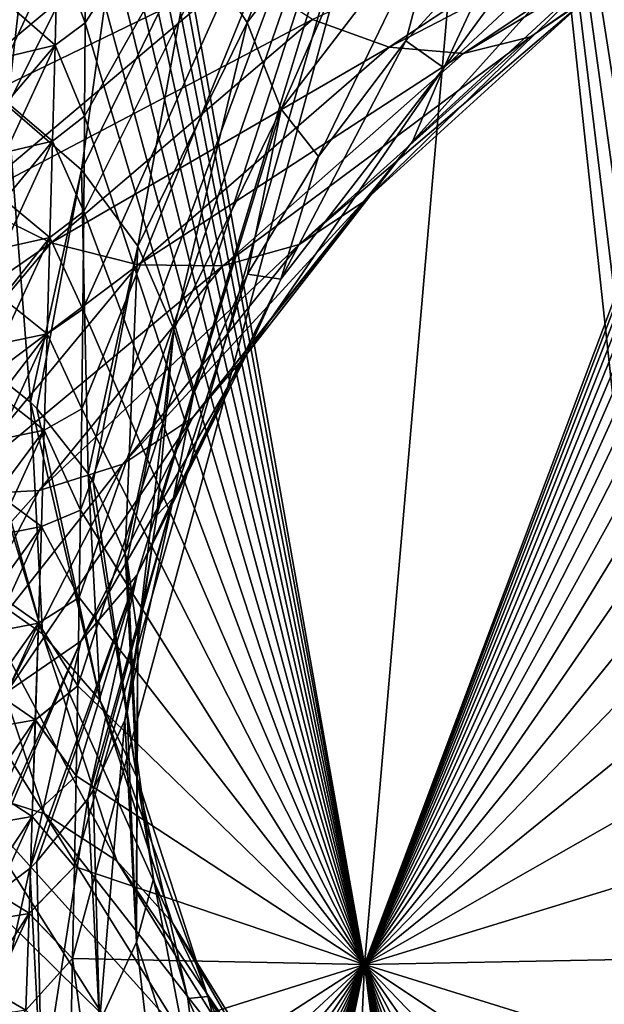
# Model space of a CAD drawing. Header units: metres. Extents: x -80 to 80, y -455 to 95.
# Tile 357 of 656: x -14.25 to -10.46, y -113.74 to -107.36. Entities that reach past the tile are written whole.
import ezdxf

# ---------------------------------------------------------------- set-up
doc = ezdxf.new("R2010")
doc.units = ezdxf.units.M
doc.layers.add('solid_501010_k_02', color=7, linetype='CONTINUOUS')

msp = doc.modelspace()

# ---------------------------------------------------------------- linework, layer by layer
at = {"layer": 'solid_501010_k_02'}
for points in [[(-12.014874, -113.481277, 285.810364), (-11.121192, -103.180008, 284.262512), (-13.850966, -103.14991, 282.394958)], [(-13.843628, -103.551201, 282.511169), (-12.014874, -113.481277, 285.810364), (-13.850966, -103.14991, 282.394958)], [(-12.014874, -113.481277, 244.189621), (-11.12119, -103.180008, 245.737488), (-8.138932, -103.149658, 244.307251)], [(-8.243662, -103.552612, 244.255295), (-12.014874, -113.481277, 244.189621), (-8.138932, -103.149658, 244.307251)], [(-13.904236, -113.443047, 245.407639), (-13.892223, -112.847321, 245.496643), (-11.12119, -103.180008, 245.737488)], [(-12.014874, -113.481277, 244.189621), (-13.904236, -113.443047, 245.407639), (-11.12119, -103.180008, 245.737488)], [(-13.892223, -112.847321, 245.496643), (-13.881042, -112.258774, 245.588684), (-11.12119, -103.180008, 245.737488)], [(-13.881042, -112.258774, 245.588684), (-13.870694, -111.677467, 245.68364), (-11.12119, -103.180008, 245.737488)], [(-13.870694, -111.677467, 245.68364), (-13.861226, -111.104271, 245.781281), (-11.12119, -103.180008, 245.737488)], [(-13.861226, -111.104271, 245.781281), (-13.852695, -110.540062, 245.881363), (-11.12119, -103.180008, 245.737488)], [(-13.852695, -110.540062, 245.881363), (-13.843869, -109.882813, 246.003067), (-11.12119, -103.180008, 245.737488)], [(-13.843869, -109.882813, 246.003067), (-13.836432, -109.237381, 246.128021), (-11.12119, -103.180008, 245.737488)], [(-13.836432, -109.237381, 246.128021), (-13.830388, -108.605026, 246.255783), (-11.12119, -103.180008, 245.737488)], [(-13.830388, -108.605026, 246.255783), (-13.825774, -107.986839, 246.38591), (-11.12119, -103.180008, 245.737488)], [(-13.825774, -107.986839, 246.38591), (-13.822735, -107.382019, 246.518494), (-11.12119, -103.180008, 245.737488)], [(-13.822735, -107.382019, 246.518494), (-13.821215, -106.790901, 246.653198), (-11.12119, -103.180008, 245.737488)], [(-12.014874, -113.481277, 285.810364), (-10.015372, -113.443024, 286.837616), (-11.121192, -103.180008, 284.262512)], [(-9.09433, -107.383308, 286.211731), (-8.978451, -106.792206, 286.143066), (-11.121192, -103.180008, 284.262512)], [(-9.207618, -107.988121, 286.28067), (-9.09433, -107.383308, 286.211731), (-11.121192, -103.180008, 284.262512)], [(-9.317998, -108.606255, 286.349701), (-9.207618, -107.988121, 286.28067), (-11.121192, -103.180008, 284.262512)], [(-9.425593, -109.238518, 286.418823), (-9.317998, -108.606255, 286.349701), (-11.121192, -103.180008, 284.262512)], [(-9.530066, -109.883865, 286.487732), (-9.425593, -109.238518, 286.418823), (-11.121192, -103.180008, 284.262512)], [(-9.631024, -110.541046, 286.556213), (-9.530066, -109.883865, 286.487732), (-11.121192, -103.180008, 284.262512)], [(-9.713399, -111.105049, 286.613617), (-9.631024, -110.541046, 286.556213), (-11.121192, -103.180008, 284.262512)], [(-9.793194, -111.678055, 286.670593), (-9.713399, -111.105049, 286.613617), (-11.121192, -103.180008, 284.262512)], [(-9.870226, -112.259163, 286.72702), (-9.793194, -111.678055, 286.670593), (-11.121192, -103.180008, 284.262512)], [(-9.944318, -112.847511, 286.782715), (-9.870226, -112.259163, 286.72702), (-11.121192, -103.180008, 284.262512)], [(-10.015372, -113.443024, 286.837616), (-9.944318, -112.847511, 286.782715), (-11.121192, -103.180008, 284.262512)], [(-13.843628, -103.551201, 282.511169), (-13.836118, -104.05426, 282.652557), (-12.014874, -113.481277, 285.810364)], [(-8.243662, -103.552612, 244.255295), (-8.369863, -104.05571, 244.191101), (-12.014874, -113.481277, 244.189621)], [(-13.836118, -104.05426, 282.652557), (-13.83021, -104.57222, 282.793365), (-12.014874, -113.481277, 285.810364)], [(-8.369863, -104.05571, 244.191101), (-8.494723, -104.573631, 244.125824), (-12.014874, -113.481277, 244.189621)], [(-13.83021, -104.57222, 282.793365), (-13.825634, -105.105095, 282.933563), (-12.014874, -113.481277, 285.810364)], [(-8.494723, -104.573631, 244.125824), (-8.61839, -105.106415, 244.059708), (-12.014874, -113.481277, 244.189621)], [(-13.825634, -105.105095, 282.933563), (-13.822549, -105.65258, 283.072723), (-12.014874, -113.481277, 285.810364)], [(-8.61839, -105.106415, 244.059708), (-8.740436, -105.653809, 243.992813), (-12.014874, -113.481277, 244.189621)], [(-12.774647, -107.380928, 1129.174927), (-13.120619, -106.857819, 1129.094849), (-12.017588, -105.433128, 1130.793091)], [(-11.7007, -105.984161, 1130.825562), (-12.774647, -107.380928, 1129.174927), (-12.017588, -105.433128, 1130.793091)], [(-13.822549, -105.65258, 283.072723), (-13.821129, -106.214409, 283.21048), (-12.014874, -113.481277, 285.810364)], [(-8.740436, -105.653809, 243.992813), (-8.860421, -106.215569, 243.925171), (-12.014874, -113.481277, 244.189621)], [(-14.112628, -106.054344, 1129.178345), (-14.893511, -107.611671, 1127.179443), (-14.708556, -105.822098, 1129.342529)], [(-12.554058, -107.941902, 1129.327393), (-12.774647, -107.380928, 1129.174927), (-11.7007, -105.984161, 1130.825562)], [(-11.498656, -106.564781, 1130.949341), (-12.554058, -107.941902, 1129.327393), (-11.7007, -105.984161, 1130.825562)], [(-10.939349, -107.474045, 1134.175415), (-10.573895, -107.222374, 1133.706543), (-8.822394, -106.003746, 1134.969482)], [(-9.127313, -106.234024, 1135.492432), (-10.939349, -107.474045, 1134.175415), (-8.822394, -106.003746, 1134.969482)], [(-15.812751, -107.103897, 1134.160278), (-15.495863, -107.660744, 1134.1875), (-13.629721, -106.110794, 1136.210205)], [(-13.629721, -106.110794, 1136.210205), (-15.495863, -107.660744, 1134.1875), (-13.265127, -106.631874, 1136.082642)], [(-14.324212, -107.920204, 1127.178345), (-14.893511, -107.611671, 1127.179443), (-14.112628, -106.054344, 1129.178345)], [(-13.573178, -106.405128, 1129.093872), (-14.324212, -107.920204, 1127.178345), (-14.112628, -106.054344, 1129.178345)], [(-11.500191, -107.674423, 1131.447632), (-11.083295, -106.7724, 1131.567383), (-10.324119, -106.069229, 1132.337646)], [(-10.115241, -106.381439, 1132.882568), (-11.500191, -107.674423, 1131.447632), (-10.324119, -106.069229, 1132.337646)], [(-13.821129, -106.214409, 283.21048), (-13.821215, -106.791039, 283.346832), (-12.014874, -113.481277, 285.810364)], [(-8.860421, -106.215569, 243.925171), (-8.978443, -106.792168, 243.856934), (-12.014874, -113.481277, 244.189621)], [(-11.374601, -107.581261, 1134.648438), (-10.939349, -107.474045, 1134.175415), (-9.127313, -106.234024, 1135.492432)], [(-9.490468, -106.314644, 1136.028809), (-11.374601, -107.581261, 1134.648438), (-9.127313, -106.234024, 1135.492432)], [(-12.350435, -107.362213, 1135.507324), (-11.855029, -107.540718, 1135.100708), (-9.891316, -106.243736, 1136.550049)], [(-9.891316, -106.243736, 1136.550049), (-11.855029, -107.540718, 1135.100708), (-9.490468, -106.314644, 1136.028809)], [(-11.855029, -107.540718, 1135.100708), (-11.374601, -107.581261, 1134.648438), (-9.490468, -106.314644, 1136.028809)], [(-13.846612, -108.336052, 1127.248047), (-14.324212, -107.920204, 1127.178345), (-13.573178, -106.405128, 1129.093872)], [(-13.120619, -106.857819, 1129.094849), (-13.846612, -108.336052, 1127.248047), (-13.573178, -106.405128, 1129.093872)], [(-11.703589, -108.152382, 1131.799194), (-11.500191, -107.674423, 1131.447632), (-10.115241, -106.381439, 1132.882568)], [(-10.294145, -106.849876, 1133.267212), (-11.703589, -108.152382, 1131.799194), (-10.115241, -106.381439, 1132.882568)], [(-11.498656, -106.564781, 1130.949341), (-12.312156, -108.247688, 1129.849487), (-12.554058, -107.941902, 1129.327393)], [(-11.498656, -106.564781, 1130.949341), (-11.747787, -107.499924, 1130.735229), (-12.312156, -108.247688, 1129.849487)], [(-11.498656, -106.564781, 1130.949341), (-11.083295, -106.7724, 1131.567383), (-11.747787, -107.499924, 1130.735229)], [(-15.495863, -107.660744, 1134.1875), (-15.08135, -108.150444, 1134.117188), (-13.265127, -106.631874, 1136.082642)], [(-13.265127, -106.631874, 1136.082642), (-15.08135, -108.150444, 1134.117188), (-12.830531, -107.055794, 1135.84314)], [(-14.001742, -106.906532, 283.220398), (-13.822734, -107.382156, 283.481537), (-13.821215, -106.791039, 283.346832)], [(-14.001548, -106.906837, 246.779358), (-13.821215, -106.790901, 246.653198), (-13.822735, -107.382019, 246.518494)], [(-13.821215, -106.791039, 283.346832), (-13.822734, -107.382156, 283.481537), (-12.014874, -113.481277, 285.810364)], [(-8.978443, -106.792168, 243.856934), (-9.094322, -107.38327, 243.788269), (-12.014874, -113.481277, 244.189621)], [(-11.500191, -107.674423, 1131.447632), (-11.747787, -107.499924, 1130.735229), (-11.083295, -106.7724, 1131.567383)], [(-13.481496, -108.829483, 1127.379517), (-13.846612, -108.336052, 1127.248047), (-13.120619, -106.857819, 1129.094849)], [(-12.774647, -107.380928, 1129.174927), (-13.481496, -108.829483, 1127.379517), (-13.120619, -106.857819, 1129.094849)], [(-12.021644, -108.542297, 1132.189087), (-11.703589, -108.152382, 1131.799194), (-10.294145, -106.849876, 1133.267212)], [(-10.573895, -107.222374, 1133.706543), (-12.021644, -108.542297, 1132.189087), (-10.294145, -106.849876, 1133.267212)], [(-14.322609, -107.601135, 247.009659), (-14.001548, -106.906837, 246.779358), (-14.01701, -107.528137, 246.650757)], [(-14.322609, -107.601135, 247.009659), (-14.309406, -106.982933, 247.135651), (-14.001548, -106.906837, 246.779358)], [(-14.001742, -106.906532, 283.220398), (-14.315579, -107.266197, 282.922302), (-14.017218, -107.527855, 283.348969)], [(-14.001742, -106.906532, 283.220398), (-14.017218, -107.527855, 283.348969), (-13.822734, -107.382156, 283.481537)], [(-14.01701, -107.528137, 246.650757), (-14.001548, -106.906837, 246.779358), (-13.822735, -107.382019, 246.518494)], [(-15.08135, -108.150444, 1134.117188), (-14.587251, -108.539185, 1133.94751), (-12.830531, -107.055794, 1135.84314)], [(-12.830531, -107.055794, 1135.84314), (-14.587251, -108.539185, 1133.94751), (-12.350435, -107.362213, 1135.507324)], [(-12.437134, -108.818314, 1132.594727), (-12.021644, -108.542297, 1132.189087), (-10.573895, -107.222374, 1133.706543)], [(-10.939349, -107.474045, 1134.175415), (-12.437134, -108.818314, 1132.594727), (-10.573895, -107.222374, 1133.706543)], [(-14.017218, -107.527855, 283.348969), (-14.315579, -107.266197, 282.922302), (-14.329521, -107.89769, 283.048645)], [(-14.587251, -108.539185, 1133.94751), (-14.041422, -108.808487, 1133.690308), (-12.350435, -107.362213, 1135.507324)], [(-12.350435, -107.362213, 1135.507324), (-14.041422, -108.808487, 1133.690308), (-11.855029, -107.540718, 1135.100708)], [(-14.017218, -107.527855, 283.348969), (-13.825773, -107.986977, 283.614105), (-13.822734, -107.382156, 283.481537)], [(-14.01701, -107.528137, 246.650757), (-13.822735, -107.382019, 246.518494), (-13.825774, -107.986839, 246.38591)], [(-13.822734, -107.382156, 283.481537), (-13.825773, -107.986977, 283.614105), (-12.014874, -113.481277, 285.810364)], [(-13.248702, -109.36953, 1127.562988), (-13.481496, -108.829483, 1127.379517), (-12.774647, -107.380928, 1129.174927)], [(-12.554058, -107.941902, 1129.327393), (-13.248702, -109.36953, 1127.562988), (-12.774647, -107.380928, 1129.174927)], [(-9.094322, -107.38327, 243.788269), (-9.207611, -107.988083, 243.719345), (-12.014874, -113.481277, 244.189621)], [(-12.931979, -108.955872, 1132.993896), (-12.437134, -108.818314, 1132.594727), (-10.939349, -107.474045, 1134.175415)], [(-11.374601, -107.581261, 1134.648438), (-12.931979, -108.955872, 1132.993896), (-10.939349, -107.474045, 1134.175415)], [(-12.555734, -109.042114, 1129.817383), (-12.312156, -108.247688, 1129.849487), (-11.747787, -107.499924, 1130.735229)], [(-11.500191, -107.674423, 1131.447632), (-12.555734, -109.042114, 1129.817383), (-11.747787, -107.499924, 1130.735229)], [(-14.336745, -108.220184, 246.888382), (-14.01701, -107.528137, 246.650757), (-14.033334, -108.150215, 246.527008)], [(-14.336745, -108.220184, 246.888382), (-14.322609, -107.601135, 247.009659), (-14.01701, -107.528137, 246.650757)], [(-14.017218, -107.527855, 283.348969), (-14.329521, -107.89769, 283.048645), (-14.033559, -108.149948, 283.472717)], [(-14.041422, -108.808487, 1133.690308), (-13.478187, -108.950035, 1133.365723), (-11.855029, -107.540718, 1135.100708)], [(-14.017218, -107.527855, 283.348969), (-14.033559, -108.149948, 283.472717), (-13.825773, -107.986977, 283.614105)], [(-14.033334, -108.150215, 246.527008), (-14.01701, -107.528137, 246.650757), (-13.825774, -107.986839, 246.38591)], [(-11.855029, -107.540718, 1135.100708), (-13.478187, -108.950035, 1133.365723), (-11.374601, -107.581261, 1134.648438)], [(-13.478187, -108.950035, 1133.365723), (-12.931979, -108.955872, 1132.993896), (-11.374601, -107.581261, 1134.648438)], [(-12.777802, -109.53035, 1130.13208), (-12.555734, -109.042114, 1129.817383), (-11.500191, -107.674423, 1131.447632)], [(-11.703589, -108.152382, 1131.799194), (-12.777802, -109.53035, 1130.13208), (-11.500191, -107.674423, 1131.447632)], [(-14.176443, -109.839287, 1125.3125), (-14.614978, -109.49263, 1125.182129), (-14.324212, -107.920204, 1127.178345)], [(-14.033559, -108.149948, 283.472717), (-14.329521, -107.89769, 283.048645), (-14.344396, -108.530045, 283.170135)], [(-13.846612, -108.336052, 1127.248047), (-14.176443, -109.839287, 1125.3125), (-14.324212, -107.920204, 1127.178345)], [(-12.554058, -107.941902, 1129.327393), (-13.120464, -109.787903, 1127.95105), (-13.248702, -109.36953, 1127.562988)], [(-12.554058, -107.941902, 1129.327393), (-12.771057, -109.011734, 1128.918457), (-13.120464, -109.787903, 1127.95105)], [(-12.554058, -107.941902, 1129.327393), (-12.312156, -108.247688, 1129.849487), (-12.771057, -109.011734, 1128.918457)], [(-14.033559, -108.149948, 283.472717), (-13.830386, -108.605148, 283.744263), (-13.825773, -107.986977, 283.614105)], [(-14.033334, -108.150215, 246.527008), (-13.825774, -107.986839, 246.38591), (-13.830388, -108.605026, 246.255783)], [(-13.825773, -107.986977, 283.614105), (-13.830386, -108.605148, 283.744263), (-12.014874, -113.481277, 285.810364)], [(-9.207611, -107.988083, 243.719345), (-9.317991, -108.606216, 243.650284), (-12.014874, -113.481277, 244.189621)], [(-14.351729, -108.840042, 246.771698), (-14.033334, -108.150215, 246.527008), (-14.050433, -108.773033, 246.407974)], [(-14.351729, -108.840042, 246.771698), (-14.336745, -108.220184, 246.888382), (-14.033334, -108.150215, 246.527008)], [(-14.033559, -108.149948, 283.472717), (-14.344396, -108.530045, 283.170135), (-14.050678, -108.772774, 283.591736)], [(-14.033559, -108.149948, 283.472717), (-14.050678, -108.772774, 283.591736), (-13.830386, -108.605148, 283.744263)], [(-14.050433, -108.773033, 246.407974), (-14.033334, -108.150215, 246.527008), (-13.830388, -108.605026, 246.255783)], [(-13.125048, -109.939201, 1130.466919), (-12.777802, -109.53035, 1130.13208), (-11.703589, -108.152382, 1131.799194)], [(-12.021644, -108.542297, 1132.189087), (-13.125048, -109.939201, 1130.466919), (-11.703589, -108.152382, 1131.799194)], [(-12.555734, -109.042114, 1129.817383), (-12.771057, -109.011734, 1128.918457), (-12.312156, -108.247688, 1129.849487)], [(-14.134748, -109.880997, 1125.328735), (-14.176443, -109.839287, 1125.3125), (-13.846612, -108.336052, 1127.248047)], [(-13.801978, -110.303017, 1125.497803), (-14.134748, -109.880997, 1125.328735), (-13.846612, -108.336052, 1127.248047)], [(-13.481496, -108.829483, 1127.379517), (-13.801978, -110.303017, 1125.497803), (-13.846612, -108.336052, 1127.248047)], [(-14.050678, -108.772774, 283.591736), (-14.344396, -108.530045, 283.170135), (-14.36011, -109.163216, 283.286865)], [(-14.587251, -108.539185, 1133.94751), (-15.926139, -110.115013, 1131.803711), (-14.041422, -108.808487, 1133.690308)], [(-13.578673, -110.241776, 1130.802368), (-13.125048, -109.939201, 1130.466919), (-12.021644, -108.542297, 1132.189087)], [(-12.437134, -108.818314, 1132.594727), (-13.578673, -110.241776, 1130.802368), (-12.021644, -108.542297, 1132.189087)], [(-14.050678, -108.772774, 283.591736), (-13.836431, -109.237473, 283.872009), (-13.830386, -108.605148, 283.744263)], [(-14.050433, -108.773033, 246.407974), (-13.830388, -108.605026, 246.255783), (-13.836432, -109.237381, 246.128021)], [(-13.830386, -108.605148, 283.744263), (-13.836431, -109.237473, 283.872009), (-12.014874, -113.481277, 285.810364)], [(-9.317991, -108.606216, 243.650284), (-9.425588, -109.23848, 243.581192), (-12.014874, -113.481277, 244.189621)], [(-14.367477, -109.460655, 246.659515), (-14.050433, -108.773033, 246.407974), (-14.068226, -109.396545, 246.293579)], [(-14.367477, -109.460655, 246.659515), (-14.351729, -108.840042, 246.771698), (-14.050433, -108.773033, 246.407974)], [(-14.050678, -108.772774, 283.591736), (-14.36011, -109.163216, 283.286865), (-14.068488, -109.396301, 283.706116)], [(-14.050678, -108.772774, 283.591736), (-14.068488, -109.396301, 283.706116), (-13.836431, -109.237473, 283.872009)], [(-14.068226, -109.396545, 246.293579), (-14.050433, -108.773033, 246.407974), (-13.836432, -109.237381, 246.128021)], [(-15.926139, -110.115013, 1131.803711), (-15.330212, -110.34359, 1131.634155), (-14.041422, -108.808487, 1133.690308)], [(-14.041422, -108.808487, 1133.690308), (-15.330212, -110.34359, 1131.634155), (-13.478187, -108.950035, 1133.365723)], [(-14.118938, -110.412506, 1131.119141), (-13.578673, -110.241776, 1130.802368), (-12.437134, -108.818314, 1132.594727)], [(-12.931979, -108.955872, 1132.993896), (-14.118938, -110.412506, 1131.119141), (-12.437134, -108.818314, 1132.594727)], [(-13.770162, -110.355507, 1125.519287), (-13.801978, -110.303017, 1125.497803), (-13.481496, -108.829483, 1127.379517)], [(-13.563594, -110.822174, 1125.713989), (-13.770162, -110.355507, 1125.519287), (-13.481496, -108.829483, 1127.379517)], [(-13.248702, -109.36953, 1127.562988), (-13.563594, -110.822174, 1125.713989), (-13.481496, -108.829483, 1127.379517)], [(-15.330212, -110.34359, 1131.634155), (-14.715279, -110.444641, 1131.401123), (-13.478187, -108.950035, 1133.365723)], [(-13.478187, -108.950035, 1133.365723), (-14.715279, -110.444641, 1131.401123), (-12.931979, -108.955872, 1132.993896)], [(-14.715279, -110.444641, 1131.401123), (-14.118938, -110.412506, 1131.119141), (-12.931979, -108.955872, 1132.993896)], [(-13.484825, -110.958458, 1128.319702), (-13.25047, -110.459488, 1128.044312), (-12.555734, -109.042114, 1129.817383)], [(-12.777802, -109.53035, 1130.13208), (-13.484825, -110.958458, 1128.319702), (-12.555734, -109.042114, 1129.817383)], [(-13.25047, -110.459488, 1128.044312), (-13.120464, -109.787903, 1127.95105), (-12.771057, -109.011734, 1128.918457)], [(-12.555734, -109.042114, 1129.817383), (-13.25047, -110.459488, 1128.044312), (-12.771057, -109.011734, 1128.918457)], [(-14.068488, -109.396301, 283.706116), (-14.36011, -109.163216, 283.286865), (-14.376574, -109.797157, 283.398956)], [(-14.068488, -109.396301, 283.706116), (-13.843867, -109.882881, 283.996948), (-13.836431, -109.237473, 283.872009)], [(-14.068226, -109.396545, 246.293579), (-13.836432, -109.237381, 246.128021), (-13.843869, -109.882813, 246.003067)], [(-13.836431, -109.237473, 283.872009), (-13.843867, -109.882881, 283.996948), (-12.014874, -113.481277, 285.810364)], [(-9.425588, -109.23848, 243.581192), (-9.530061, -109.883827, 243.512283), (-12.014874, -113.481277, 244.189621)], [(-14.383906, -110.081985, 246.551743), (-14.068226, -109.396545, 246.293579), (-14.086626, -110.020714, 246.183701)], [(-14.383906, -110.081985, 246.551743), (-14.367477, -109.460655, 246.659515), (-14.068226, -109.396545, 246.293579)], [(-14.068488, -109.396301, 283.706116), (-14.376574, -109.797157, 283.398956), (-14.086903, -110.020485, 283.815979)], [(-14.068488, -109.396301, 283.706116), (-14.086903, -110.020485, 283.815979), (-13.843867, -109.882881, 283.996948)], [(-14.086626, -110.020714, 246.183701), (-14.068226, -109.396545, 246.293579), (-13.843869, -109.882813, 246.003067)], [(-13.551371, -110.863907, 1125.731812), (-13.563594, -110.822174, 1125.713989), (-13.248702, -109.36953, 1127.562988)], [(-13.551371, -110.863907, 1125.731812), (-13.248702, -109.36953, 1127.562988), (-13.481386, -111.359085, 1125.945313)], [(-13.248702, -109.36953, 1127.562988), (-13.357995, -110.571808, 1126.956787), (-13.481386, -111.359085, 1125.945313)], [(-13.248702, -109.36953, 1127.562988), (-13.120464, -109.787903, 1127.95105), (-13.357995, -110.571808, 1126.956787)], [(-14.097649, -111.340134, 1123.350464), (-14.664647, -109.461906, 1125.171143), (-14.614978, -109.49263, 1125.182129)], [(-14.097649, -111.340134, 1123.350464), (-14.583908, -110.999962, 1123.136353), (-14.664647, -109.461906, 1125.171143)], [(-14.097649, -111.340134, 1123.350464), (-14.614978, -109.49263, 1125.182129), (-14.176443, -109.839287, 1125.3125)], [(-13.851285, -111.387222, 1128.595459), (-13.484825, -110.958458, 1128.319702), (-12.777802, -109.53035, 1130.13208)], [(-13.125048, -109.939201, 1130.466919), (-13.851285, -111.387222, 1128.595459), (-12.777802, -109.53035, 1130.13208)], [(-14.086903, -110.020485, 283.815979), (-14.376574, -109.797157, 283.398956), (-14.3937, -110.431816, 283.506531)], [(-13.25047, -110.459488, 1128.044312), (-13.357995, -110.571808, 1126.956787), (-13.120464, -109.787903, 1127.95105)], [(-13.725913, -111.772514, 1123.589722), (-14.176443, -109.839287, 1125.3125), (-14.134748, -109.880997, 1125.328735)], [(-13.725913, -111.772514, 1123.589722), (-14.097649, -111.340134, 1123.350464), (-14.176443, -109.839287, 1125.3125)], [(-13.725913, -111.772514, 1123.589722), (-14.134748, -109.880997, 1125.328735), (-13.801978, -110.303017, 1125.497803)], [(-14.086903, -110.020485, 283.815979), (-13.852694, -110.540108, 284.118652), (-13.843867, -109.882881, 283.996948)], [(-14.086626, -110.020714, 246.183701), (-13.843869, -109.882813, 246.003067), (-13.852695, -110.540062, 245.881363)], [(-13.843867, -109.882881, 283.996948), (-13.852694, -110.540108, 284.118652), (-12.014874, -113.481277, 285.810364)], [(-9.530061, -109.883827, 243.512283), (-9.63102, -110.541016, 243.443802), (-12.014874, -113.481277, 244.189621)], [(-14.330011, -111.717796, 1128.855469), (-13.851285, -111.387222, 1128.595459), (-13.125048, -109.939201, 1130.466919)], [(-13.578673, -110.241776, 1130.802368), (-14.330011, -111.717796, 1128.855469), (-13.125048, -109.939201, 1130.466919)], [(-14.40094, -110.703995, 246.448288), (-14.086626, -110.020714, 246.183701), (-14.105557, -110.645515, 246.078262)], [(-14.40094, -110.703995, 246.448288), (-14.383906, -110.081985, 246.551743), (-14.086626, -110.020714, 246.183701)], [(-14.086903, -110.020485, 283.815979), (-14.3937, -110.431816, 283.506531), (-14.10585, -110.645294, 283.921387)], [(-14.086903, -110.020485, 283.815979), (-14.10585, -110.645294, 283.921387), (-13.852694, -110.540108, 284.118652)], [(-14.105557, -110.645515, 246.078262), (-14.086626, -110.020714, 246.183701), (-13.852695, -110.540062, 245.881363)], [(-14.90017, -111.923531, 1129.083618), (-14.330011, -111.717796, 1128.855469), (-13.578673, -110.241776, 1130.802368)], [(-14.118938, -110.412506, 1131.119141), (-14.90017, -111.923531, 1129.083618), (-13.578673, -110.241776, 1130.802368)], [(-13.488899, -112.269409, 1123.838623), (-13.801978, -110.303017, 1125.497803), (-13.770162, -110.355507, 1125.519287)], [(-13.488899, -112.269409, 1123.838623), (-13.725913, -111.772514, 1123.589722), (-13.801978, -110.303017, 1125.497803)], [(-13.488899, -112.269409, 1123.838623), (-13.770162, -110.355507, 1125.519287), (-13.563594, -110.822174, 1125.713989)], [(-15.529508, -111.995804, 1129.269043), (-14.90017, -111.923531, 1129.083618), (-14.118938, -110.412506, 1131.119141)], [(-14.715279, -110.444641, 1131.401123), (-15.529508, -111.995804, 1129.269043), (-14.118938, -110.412506, 1131.119141)], [(-14.10585, -110.645294, 283.921387), (-14.3937, -110.431816, 283.506531), (-14.41142, -111.067169, 283.609619)], [(-13.805362, -112.409546, 1126.420288), (-13.770162, -112.352852, 1126.393799), (-13.25047, -110.459488, 1128.044312)], [(-13.484825, -110.958458, 1128.319702), (-13.805362, -112.409546, 1126.420288), (-13.25047, -110.459488, 1128.044312)], [(-13.770162, -112.352852, 1126.393799), (-13.565356, -111.898903, 1126.185547), (-13.25047, -110.459488, 1128.044312)], [(-13.25047, -110.459488, 1128.044312), (-13.565356, -111.898903, 1126.185547), (-13.357995, -110.571808, 1126.956787)], [(-14.10585, -110.645294, 283.921387), (-13.861224, -111.104301, 284.218719), (-13.852694, -110.540108, 284.118652)], [(-14.105557, -110.645515, 246.078262), (-13.852695, -110.540062, 245.881363), (-13.861226, -111.104271, 245.781281)], [(-13.852694, -110.540108, 284.118652), (-13.861224, -111.104301, 284.218719), (-12.014874, -113.481277, 285.810364)], [(-13.565356, -111.898903, 1126.185547), (-13.551371, -111.851891, 1126.164307), (-13.357995, -110.571808, 1126.956787)], [(-13.551371, -111.851891, 1126.164307), (-13.481386, -111.359085, 1125.945313), (-13.357995, -110.571808, 1126.956787)], [(-9.63102, -110.541016, 243.443802), (-9.713395, -111.105026, 243.386398), (-12.014874, -113.481277, 244.189621)], [(-14.418513, -111.326645, 246.349075), (-14.105557, -110.645515, 246.078262), (-14.124957, -111.270912, 245.977173)], [(-14.418513, -111.326645, 246.349075), (-14.40094, -110.703995, 246.448288), (-14.105557, -110.645515, 246.078262)], [(-14.10585, -110.645294, 283.921387), (-14.41142, -111.067169, 283.609619), (-14.125267, -111.270699, 284.022491)], [(-14.10585, -110.645294, 283.921387), (-14.125267, -111.270699, 284.022491), (-13.861224, -111.104301, 284.218719)], [(-14.124957, -111.270912, 245.977173), (-14.105557, -110.645515, 246.078262), (-13.861226, -111.104271, 245.781281)], [(-14.085918, -112.506027, 1121.13916), (-14.645747, -112.326149, 1120.878784), (-15.163528, -110.778145, 1122.962402)], [(-14.583908, -110.999962, 1123.136353), (-14.085918, -112.506027, 1121.13916), (-15.163528, -110.778145, 1122.962402)], [(-13.488913, -112.143013, 1124.929443), (-13.563594, -110.822174, 1125.713989), (-13.551371, -110.863907, 1125.731812)], [(-13.488899, -112.269409, 1123.838623), (-13.563594, -110.822174, 1125.713989), (-13.488913, -112.143013, 1124.929443)], [(-13.488913, -112.143013, 1124.929443), (-13.551371, -110.863907, 1125.731812), (-13.481386, -111.359085, 1125.945313)], [(-13.616263, -112.809563, 1121.424683), (-14.085918, -112.506027, 1121.13916), (-14.583908, -110.999962, 1123.136353)], [(-14.097649, -111.340134, 1123.350464), (-13.616263, -112.809563, 1121.424683), (-14.583908, -110.999962, 1123.136353)], [(-14.181265, -112.859512, 1126.63501), (-14.134748, -112.814743, 1126.613159), (-13.484825, -110.958458, 1128.319702)], [(-13.851285, -111.387222, 1128.595459), (-14.181265, -112.859512, 1126.63501), (-13.484825, -110.958458, 1128.319702)], [(-14.134748, -112.814743, 1126.613159), (-13.805362, -112.409546, 1126.420288), (-13.484825, -110.958458, 1128.319702)], [(-14.125267, -111.270699, 284.022491), (-14.41142, -111.067169, 283.609619), (-14.429667, -111.703163, 283.708313)], [(-14.125267, -111.270699, 284.022491), (-13.870692, -111.677475, 284.316376), (-13.861224, -111.104301, 284.218719)], [(-14.124957, -111.270912, 245.977173), (-13.861226, -111.104271, 245.781281), (-13.870694, -111.677467, 245.68364)], [(-13.861224, -111.104301, 284.218719), (-13.870692, -111.677475, 284.316376), (-12.014874, -113.481277, 285.810364)], [(-9.713395, -111.105026, 243.386398), (-9.793191, -111.678032, 243.329391), (-12.014874, -113.481277, 244.189621)], [(-14.436567, -111.949905, 246.254059), (-14.124957, -111.270912, 245.977173), (-14.144761, -111.896873, 245.880356)], [(-14.436567, -111.949905, 246.254059), (-14.418513, -111.326645, 246.349075), (-14.124957, -111.270912, 245.977173)], [(-14.125267, -111.270699, 284.022491), (-14.429667, -111.703163, 283.708313), (-14.145089, -111.896675, 284.119263)], [(-14.125267, -111.270699, 284.022491), (-14.145089, -111.896675, 284.119263), (-13.870692, -111.677475, 284.316376)], [(-14.144761, -111.896873, 245.880356), (-14.124957, -111.270912, 245.977173), (-13.870694, -111.677467, 245.68364)], [(-14.670536, -113.218071, 1126.81604), (-14.614978, -113.185852, 1126.799194), (-13.851285, -111.387222, 1128.595459)], [(-14.330011, -111.717796, 1128.855469), (-14.670536, -113.218071, 1126.81604), (-13.851285, -111.387222, 1128.595459)], [(-14.614978, -113.185852, 1126.799194), (-14.181265, -112.859512, 1126.63501), (-13.851285, -111.387222, 1128.595459)], [(-13.257221, -113.212372, 1121.717285), (-13.616263, -112.809563, 1121.424683), (-14.097649, -111.340134, 1123.350464)], [(-13.725913, -111.772514, 1123.589722), (-13.257221, -113.212372, 1121.717285), (-14.097649, -111.340134, 1123.350464)], [(-13.490699, -113.337692, 1124.302368), (-13.481386, -111.359085, 1125.945313), (-13.551371, -111.851891, 1126.164307)], [(-13.490699, -113.337692, 1124.302368), (-13.488913, -112.143013, 1124.929443), (-13.481386, -111.359085, 1125.945313)], [(-14.145089, -111.896675, 284.119263), (-14.429667, -111.703163, 283.708313), (-14.448375, -112.339775, 283.802734)], [(-14.145089, -111.896675, 284.119263), (-13.88104, -112.258774, 284.411316), (-13.870692, -111.677475, 284.316376)], [(-14.144761, -111.896873, 245.880356), (-13.870694, -111.677467, 245.68364), (-13.881042, -112.258774, 245.588684)], [(-13.870692, -111.677475, 284.316376), (-13.88104, -112.258774, 284.411316), (-12.014874, -113.481277, 285.810364)], [(-9.793191, -111.678032, 243.329391), (-9.870225, -112.259155, 243.27298), (-12.014874, -113.481277, 244.189621)], [(-13.0283, -113.688309, 1121.998413), (-13.257221, -113.212372, 1121.717285), (-13.725913, -111.772514, 1123.589722)], [(-13.488899, -112.269409, 1123.838623), (-13.0283, -113.688309, 1121.998413), (-13.725913, -111.772514, 1123.589722)], [(-14.455038, -112.573738, 246.163147), (-14.144761, -111.896873, 245.880356), (-14.16491, -112.523369, 245.78775)], [(-14.455038, -112.573738, 246.163147), (-14.436567, -111.949905, 246.254059), (-14.144761, -111.896873, 245.880356)], [(-14.145089, -111.896675, 284.119263), (-14.448375, -112.339775, 283.802734), (-14.165254, -112.523186, 284.211853)], [(-14.145089, -111.896675, 284.119263), (-14.165254, -112.523186, 284.211853), (-13.88104, -112.258774, 284.411316)], [(-14.16491, -112.523369, 245.78775), (-14.144761, -111.896873, 245.880356), (-13.881042, -112.258774, 245.588684)], [(-13.729303, -113.858315, 1124.495361), (-13.565356, -111.898903, 1126.185547), (-13.770162, -112.352852, 1126.393799)], [(-13.729303, -113.858315, 1124.495361), (-13.490699, -113.337692, 1124.302368), (-13.565356, -111.898903, 1126.185547)], [(-13.490699, -113.337692, 1124.302368), (-13.551371, -111.851891, 1126.164307), (-13.565356, -111.898903, 1126.185547)], [(-13.490699, -113.337692, 1124.302368), (-13.380869, -112.926018, 1123.910156), (-13.488913, -112.143013, 1124.929443)], [(-13.488899, -112.269409, 1123.838623), (-13.488913, -112.143013, 1124.929443), (-13.380869, -112.926018, 1123.910156)], [(-13.706779, -113.811302, 1118.901611), (-14.285569, -113.803802, 1118.587769), (-15.264186, -112.276611, 1120.657227)], [(-14.645747, -112.326149, 1120.878784), (-13.706779, -113.811302, 1118.901611), (-15.264186, -112.276611, 1120.657227)], [(-14.165254, -112.523186, 284.211853), (-13.892221, -112.847305, 284.503357), (-13.88104, -112.258774, 284.411316)], [(-14.16491, -112.523369, 245.78775), (-13.881042, -112.258774, 245.588684), (-13.892223, -112.847321, 245.496643)], [(-13.88104, -112.258774, 284.411316), (-13.892221, -112.847305, 284.503357), (-12.014874, -113.481277, 285.810364)], [(-13.488899, -112.269409, 1123.838623), (-13.380869, -112.926018, 1123.910156), (-13.15798, -113.700859, 1122.901123)], [(-13.488899, -112.269409, 1123.838623), (-13.15798, -113.700859, 1122.901123), (-13.0283, -113.688309, 1121.998413)], [(-9.870225, -112.259155, 243.27298), (-9.944317, -112.847504, 243.217285), (-12.014874, -113.481277, 244.189621)], [(-13.182842, -113.951813, 1119.244507), (-13.706779, -113.811302, 1118.901611), (-14.645747, -112.326149, 1120.878784)], [(-14.085918, -112.506027, 1121.13916), (-13.182842, -113.951813, 1119.244507), (-14.645747, -112.326149, 1120.878784)], [(-14.165254, -112.523186, 284.211853), (-14.448375, -112.339775, 283.802734), (-14.467476, -112.976959, 283.892883)], [(-13.729303, -113.858315, 1124.495361), (-13.770162, -112.352852, 1126.393799), (-13.805362, -112.409546, 1126.420288)], [(-14.102407, -114.327538, 1124.647583), (-13.805362, -112.409546, 1126.420288), (-14.134748, -112.814743, 1126.613159)], [(-14.102407, -114.327538, 1124.647583), (-13.729303, -113.858315, 1124.495361), (-13.805362, -112.409546, 1126.420288)], [(-14.473868, -113.198112, 246.076279), (-14.16491, -112.523369, 245.78775), (-14.185344, -113.150383, 245.699295)], [(-14.473868, -113.198112, 246.076279), (-14.455038, -112.573738, 246.163147), (-14.16491, -112.523369, 245.78775)], [(-14.165254, -112.523186, 284.211853), (-14.467476, -112.976959, 283.892883), (-14.185701, -113.150208, 284.300293)], [(-14.165254, -112.523186, 284.211853), (-14.185701, -113.150208, 284.300293), (-13.892221, -112.847305, 284.503357)], [(-14.185344, -113.150383, 245.699295), (-14.16491, -112.523369, 245.78775), (-13.892223, -112.847321, 245.496643)], [(-12.743299, -114.220947, 1119.598022), (-13.182842, -113.951813, 1119.244507), (-14.085918, -112.506027, 1121.13916)], [(-13.616263, -112.809563, 1121.424683), (-12.743299, -114.220947, 1119.598022), (-14.085918, -112.506027, 1121.13916)], [(-14.589812, -114.715134, 1124.749512), (-14.181265, -112.859512, 1126.63501), (-14.614978, -113.185852, 1126.799194)], [(-14.589812, -114.715134, 1124.749512), (-14.102407, -114.327538, 1124.647583), (-14.181265, -112.859512, 1126.63501)], [(-14.185701, -113.150208, 284.300293), (-13.904234, -113.443024, 284.592377), (-13.892221, -112.847305, 284.503357)], [(-14.185344, -113.150383, 245.699295), (-13.892223, -112.847321, 245.496643), (-13.904236, -113.443047, 245.407639)], [(-14.102407, -114.327538, 1124.647583), (-14.134748, -112.814743, 1126.613159), (-14.181265, -112.859512, 1126.63501)], [(-13.892221, -112.847305, 284.503357), (-13.904234, -113.443024, 284.592377), (-12.014874, -113.481277, 285.810364)], [(-12.407275, -114.595963, 1119.941406), (-12.743299, -114.220947, 1119.598022), (-13.616263, -112.809563, 1121.424683)], [(-13.257221, -113.212372, 1121.717285), (-12.407275, -114.595963, 1119.941406), (-13.616263, -112.809563, 1121.424683)], [(-9.944317, -112.847504, 243.217285), (-10.015372, -113.443024, 243.162399), (-12.014874, -113.481277, 244.189621)], [(-13.490699, -113.337692, 1124.302368), (-13.030039, -114.745888, 1122.453735), (-13.380869, -112.926018, 1123.910156)], [(-13.030039, -114.745888, 1122.453735), (-13.15798, -113.700859, 1122.901123), (-13.380869, -112.926018, 1123.910156)], [(-14.185701, -113.150208, 284.300293), (-14.467476, -112.976959, 283.892883), (-14.486916, -113.614693, 283.978851)], [(-14.493006, -113.823006, 245.993408), (-14.185344, -113.150383, 245.699295), (-14.206011, -113.77787, 245.614929)], [(-14.493006, -113.823006, 245.993408), (-14.473868, -113.198112, 246.076279), (-14.185344, -113.150383, 245.699295)], [(-14.185701, -113.150208, 284.300293), (-14.486916, -113.614693, 283.978851), (-14.206385, -113.77771, 284.384644)], [(-14.185701, -113.150208, 284.300293), (-14.206385, -113.77771, 284.384644), (-13.904234, -113.443024, 284.592377)], [(-14.206011, -113.77787, 245.614929), (-14.185344, -113.150383, 245.699295), (-13.904236, -113.443047, 245.407639)], [(-12.19303, -115.0522, 1120.253418), (-12.407275, -114.595963, 1119.941406), (-13.257221, -113.212372, 1121.717285)], [(-13.0283, -113.688309, 1121.998413), (-12.19303, -115.0522, 1120.253418), (-13.257221, -113.212372, 1121.717285)], [(-13.729303, -113.858315, 1124.495361), (-13.260496, -115.276833, 1122.605957), (-13.490699, -113.337692, 1124.302368)], [(-13.260496, -115.276833, 1122.605957), (-13.030039, -114.745888, 1122.453735), (-13.490699, -113.337692, 1124.302368)], [(-14.206385, -113.77771, 284.384644), (-13.917809, -114.079773, 284.682953), (-13.904234, -113.443024, 284.592377)], [(-14.206011, -113.77787, 245.614929), (-13.904236, -113.443047, 245.407639), (-13.917807, -114.079681, 245.317062)], [(-13.917809, -114.079773, 284.682953), (-12.474264, -123.864563, 286.606049), (-13.904234, -113.443024, 284.592377)], [(-13.917807, -114.079681, 245.317062), (-13.904236, -113.443047, 245.407639), (-12.014874, -113.481277, 244.189621)], [(-12.474264, -123.864563, 286.606049), (-12.014874, -113.481277, 285.810364), (-13.904234, -113.443024, 284.592377)], [(-12.474264, -123.864563, 243.393936), (-12.014874, -113.481277, 244.189621), (-10.015372, -113.443024, 243.162399)], [(-10.087071, -114.080177, 243.105316), (-12.474264, -123.864563, 243.393936), (-10.015372, -113.443024, 243.162399)], [(-10.087072, -114.080185, 286.894684), (-10.015372, -113.443024, 286.837616), (-12.014874, -113.481277, 285.810364)], [(-14.183041, -123.864563, 244.475128), (-14.165023, -123.278618, 244.497528), (-12.014874, -113.481277, 244.189621)], [(-12.474264, -123.864563, 243.393936), (-14.183041, -123.864563, 244.475128), (-12.014874, -113.481277, 244.189621)], [(-14.165023, -123.278618, 244.497528), (-14.147285, -122.69413, 244.523376), (-12.014874, -113.481277, 244.189621)], [(-14.147285, -122.69413, 244.523376), (-14.129828, -122.111122, 244.552643), (-12.014874, -113.481277, 244.189621)], [(-14.129828, -122.111122, 244.552643), (-14.112659, -121.529602, 244.585327), (-12.014874, -113.481277, 244.189621)], [(-14.112659, -121.529602, 244.585327), (-14.095774, -120.949554, 244.621384), (-12.014874, -113.481277, 244.189621)], [(-14.095774, -120.949554, 244.621384), (-14.079141, -120.370369, 244.660843), (-12.014874, -113.481277, 244.189621)], [(-14.079141, -120.370369, 244.660843), (-14.062771, -119.792374, 244.703659), (-12.014874, -113.481277, 244.189621)], [(-14.062771, -119.792374, 244.703659), (-14.046706, -119.216408, 244.749771), (-12.014874, -113.481277, 244.189621)], [(-14.046706, -119.216408, 244.749771), (-14.030995, -118.643272, 244.799088), (-12.014874, -113.481277, 244.189621)], [(-14.030995, -118.643272, 244.799088), (-14.015679, -118.073586, 244.851547), (-12.014874, -113.481277, 244.189621)], [(-14.015679, -118.073586, 244.851547), (-14.000681, -117.506157, 244.907181), (-12.014874, -113.481277, 244.189621)], [(-14.000681, -117.506157, 244.907181), (-13.986031, -116.941406, 244.965927), (-12.014874, -113.481277, 244.189621)], [(-13.986031, -116.941406, 244.965927), (-13.971803, -116.380272, 245.027679), (-12.014874, -113.481277, 244.189621)], [(-13.971803, -116.380272, 245.027679), (-13.958076, -115.823662, 245.092316), (-12.014874, -113.481277, 244.189621)], [(-13.958076, -115.823662, 245.092316), (-13.944901, -115.27198, 245.159775), (-12.014874, -113.481277, 244.189621)], [(-13.944901, -115.27198, 245.159775), (-13.932202, -114.723976, 245.230103), (-12.014874, -113.481277, 244.189621)], [(-13.932202, -114.723976, 245.230103), (-13.917807, -114.079681, 245.317062), (-12.014874, -113.481277, 244.189621)], [(-12.474264, -123.864563, 286.606049), (-10.68349, -123.864563, 287.545319), (-12.014874, -113.481277, 285.810364)], [(-10.155239, -114.725014, 286.950684), (-10.087072, -114.080185, 286.894684), (-12.014874, -113.481277, 285.810364)], [(-10.217356, -115.35157, 287.003357), (-10.155239, -114.725014, 286.950684), (-12.014874, -113.481277, 285.810364)], [(-10.27591, -115.983063, 287.054688), (-10.217356, -115.35157, 287.003357), (-12.014874, -113.481277, 285.810364)], [(-10.330912, -116.620956, 287.104797), (-10.27591, -115.983063, 287.054688), (-12.014874, -113.481277, 285.810364)], [(-10.382277, -117.264221, 287.153503), (-10.330912, -116.620956, 287.104797), (-12.014874, -113.481277, 285.810364)], [(-10.429926, -117.911522, 287.200653), (-10.382277, -117.264221, 287.153503), (-12.014874, -113.481277, 285.810364)], [(-10.473793, -118.561798, 287.246094), (-10.429926, -117.911522, 287.200653), (-12.014874, -113.481277, 285.810364)], [(-10.513866, -119.2164, 287.289917), (-10.473793, -118.561798, 287.246094), (-12.014874, -113.481277, 285.810364)], [(-10.545766, -119.792274, 287.326874), (-10.513866, -119.2164, 287.289917), (-12.014874, -113.481277, 285.810364)], [(-10.57466, -120.370193, 287.362457), (-10.545766, -119.792274, 287.326874), (-12.014874, -113.481277, 285.810364)], [(-10.600509, -120.949341, 287.396606), (-10.57466, -120.370193, 287.362457), (-12.014874, -113.481277, 285.810364)], [(-10.623288, -121.529381, 287.42926), (-10.600509, -120.949341, 287.396606), (-12.014874, -113.481277, 285.810364)], [(-10.642992, -122.110916, 287.460449), (-10.623288, -121.529381, 287.42926), (-12.014874, -113.481277, 285.810364)], [(-10.659605, -122.693962, 287.490234), (-10.642992, -122.110916, 287.460449), (-12.014874, -113.481277, 285.810364)], [(-10.67311, -123.278519, 287.518524), (-10.659605, -122.693962, 287.490234), (-12.014874, -113.481277, 285.810364)], [(-10.68349, -123.864563, 287.545319), (-10.67311, -123.278519, 287.518524), (-12.014874, -113.481277, 285.810364)], [(-14.206385, -113.77771, 284.384644), (-14.486916, -113.614693, 283.978851), (-14.506648, -114.252945, 284.060699)], [(-13.0283, -113.688309, 1121.998413), (-13.15798, -113.700859, 1122.901123), (-12.822585, -114.460716, 1121.915894)], [(-13.0283, -113.688309, 1121.998413), (-12.822585, -114.460716, 1121.915894), (-12.37656, -115.202423, 1120.962891)], [(-13.0283, -113.688309, 1121.998413), (-12.37656, -115.202423, 1120.962891), (-12.19303, -115.0522, 1120.253418)], [(-13.030039, -114.745888, 1122.453735), (-12.822585, -114.460716, 1121.915894), (-13.15798, -113.700859, 1122.901123)]]:
    msp.add_3dface(points, dxfattribs=at)

doc.saveas('drawing.dxf')
